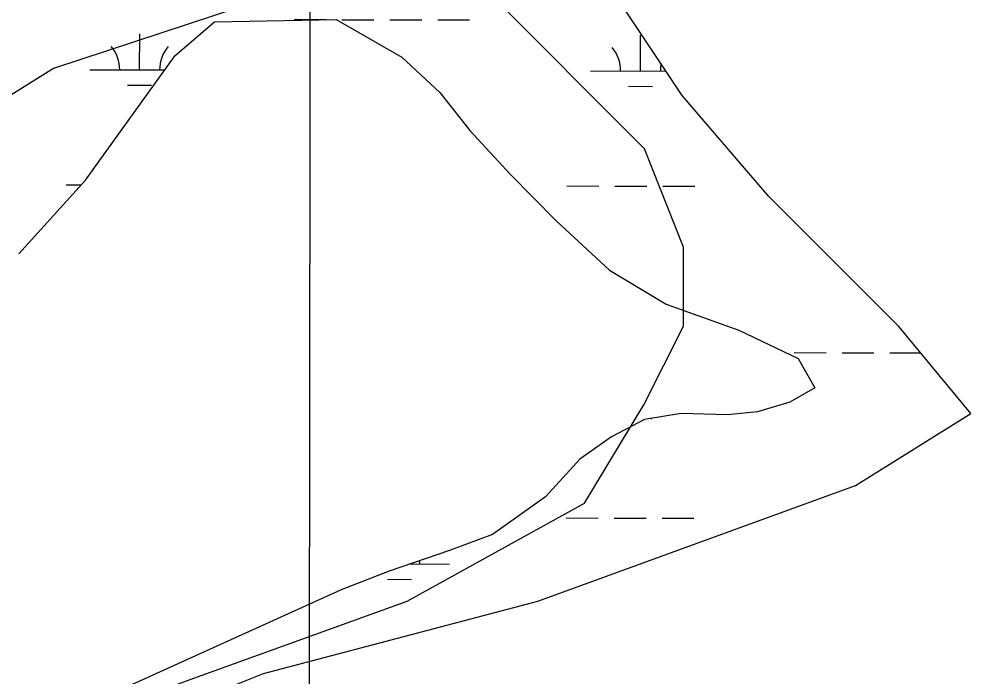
# Model space of a CAD drawing. Extents: x 3219052 to 3256913, y 800770 to 826146.
# Drawn here: x 3238661 to 3239615, y 822727 to 823386 of the extents above; entities that cross this region are included whole.
import ezdxf

# ---------------------------------------------------------------- set-up
doc = ezdxf.new("R2010")
doc.units = 0
for name, color, linetype in [('V-GRID-MAJR', 7, 'Continuous'), ('V-SITE-VEGE', 7, 'Continuous'), ('V-TOPO-SHOR', 7, 'Continuous'), ('V-WETL-SWMP', 7, 'Continuous')]:
    doc.layers.add(name, color=color, linetype=linetype)

msp = doc.modelspace()

# ---------------------------------------------------------------- linework, layer by layer
at = {"layer": 'V-GRID-MAJR'}
msp.add_spline([(3238932.375, 806165.204), (3238939.4250000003, 812223.951), (3238946.4790000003, 818286.164), (3238953.5330000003, 824348.415), (3238953.537, 824351.841)], degree=3, dxfattribs=at)
at = {"layer": 'V-SITE-VEGE'}
for p, q in [((3238817.117, 823349.356), (3238856.453, 823383.1190000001)), ((3238856.453, 823383.1190000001), (3238978.313, 823385.259)), ((3238978.313, 823385.259), (3239044.302, 823347.486)), ((3238727.132, 823224.448), (3238817.117, 823349.356)), ((3239044.302, 823347.486), (3239082.2060000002, 823312.269)), ((3239082.2060000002, 823312.269), (3239112.254, 823274.1820000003)), ((3239112.254, 823274.1820000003), (3239152.612, 823230.2830000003)), ((3239152.612, 823230.2830000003), (3239198.7460000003, 823183.478)), ((3238660.4250000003, 823150.696), (3238727.132, 823224.448)), ((3239198.7460000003, 823183.478), (3239252.305, 823134.174)), ((3239252.305, 823134.174), (3239309.217, 823100.1450000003)), ((3239309.217, 823100.1450000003), (3239381.843, 823073.9180000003)), ((3239381.843, 823073.9180000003), (3239441.247, 823045.6660000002)), ((3239441.247, 823045.6660000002), (3239458.1, 823016.2870000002)), ((3239458.1, 823016.2870000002), (3239432.863, 823001.9)), ((3239432.863, 823001.9), (3239400.617, 822992.0760000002)), ((3239400.617, 822992.0760000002), (3239370.454, 822989.27)), ((3239287.414, 822984.546), (3239254.3200000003, 822967.287)), ((3239324.194, 822990.638), (3239287.414, 822984.546)), ((3239370.454, 822989.27), (3239324.194, 822990.638)), ((3239254.3200000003, 822967.287), (3239222.451, 822944.659)), ((3239222.451, 822944.659), (3239188.061, 822907.1640000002)), ((3239188.061, 822907.1640000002), (3239135.0840000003, 822869.3110000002)), ((3239135.0840000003, 822869.311), (3239092.082, 822853.3200000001)), ((3239092.082, 822853.3200000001), (3239031.299, 822832.422)), ((3239031.299, 822832.422), (3238983.333, 822813.968)), ((3238983.333, 822813.9680000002), (3238791.009, 822726.5200000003))]:
    msp.add_line(p, q, dxfattribs=at)
at = {"layer": 'V-TOPO-SHOR'}
msp.add_lwpolyline([(3238801.285092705, 822712.7296309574), (3238832.090999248, 822723.858730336), (3239049.406477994, 822802.3672318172), (3239227.281517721, 822900.6993907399), (3239286.711114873, 822999.2798007), (3239326.358429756, 823078.1606787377), (3239326.5239304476, 823157.1243071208), (3239287.248992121, 823255.9115929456), (3239129.652736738, 823414.1698510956), (3238991.5077622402, 823434.2003844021), (3238695.1872799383, 823336.1164765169), (3238537.0531473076, 823237.7429424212), (3238418.4422040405, 823159.0275650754), (3238319.613543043, 823100.0117196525), (3238161.4380352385, 822981.8972784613), (3237963.780713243, 822863.8655876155), (3237667.377480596, 822726.2998655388), (3237371.0983734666, 822647.9568647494), (3237114.3838308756, 822609.0129278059), (3236739.1410953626, 822530.8354277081), (3236521.9083669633, 822491.8087404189), (3236245.4115421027, 822433.1652715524), (3236028.178813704, 822394.1385842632)], dxfattribs=at)
at = {"layer": 'V-WETL-SWMP'}
for p, q in [((3239325.127503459, 823309.3241427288), (3239209.3634925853, 823483.1208392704)), ((3238817.1180321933, 823349.3588984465), (3238856.454029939, 823383.1208355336)), ((3238856.454029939, 823383.1208355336), (3238978.315029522, 823385.2598238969)), ((3238936.0904365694, 823385.2695911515), (3238968.0903662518, 823385.2025221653)), ((3238978.315029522, 823385.2598238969), (3239044.3010317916, 823347.4858872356)), ((3238984.0903310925, 823385.1689876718), (3239016.090260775, 823385.1019186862)), ((3239032.0902256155, 823385.068384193), (3239064.0901552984, 823385.0013152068)), ((3239080.090120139, 823384.9677807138), (3239112.0900498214, 823384.9007117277)), ((3238781.392428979, 823334.8517582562), (3238781.467879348, 823370.851646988)), ((3239283.299326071, 823333.7998063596), (3239283.3747764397, 823369.7996950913)), ((3238727.1330404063, 823224.4491276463), (3238817.1180321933, 823349.3588984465)), ((3239044.3010317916, 823347.4858872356), (3239082.2060339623, 823312.2689478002)), ((3238731.39253885, 823334.956553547), (3238806.628984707, 823334.7988646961)), ((3239233.2994359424, 823333.9046016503), (3239308.8602257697, 823333.7462330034)), ((3238769.360114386, 823319.44595682), (3238793.360061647, 823319.3956550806)), ((3239271.2670114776, 823318.3940049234), (3239295.2669587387, 823318.3437031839)), ((3239082.2060339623, 823312.2689478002), (3239112.254036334, 823274.1830140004)), ((3239411.9515097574, 823207.9433185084), (3239325.127503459, 823309.3241427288)), ((3239112.254036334, 823274.1830140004), (3239152.6120390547, 823230.285089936)), ((3239152.6120390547, 823230.285089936), (3239198.7460419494, 823183.4801707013)), ((3238660.424045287, 823150.6962638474), (3238727.1330404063, 823224.4491276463)), ((3238707.7426628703, 823219.5739712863), (3238722.6951465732, 823219.5426322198)), ((3239209.6495599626, 823218.5220193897), (3239241.6494896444, 823218.4549504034)), ((3239257.6494544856, 823218.4214159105), (3239289.6493841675, 823218.3543469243)), ((3239305.6493490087, 823218.3208124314), (3239337.649278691, 823218.2537434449)), ((3239542.186517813, 823077.5955433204), (3239411.9515097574, 823207.9433185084)), ((3239198.7460419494, 823183.4801707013), (3239252.3070449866, 823134.1752554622)), ((3239252.3070449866, 823134.1752554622), (3239309.2160470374, 823100.1453126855)), ((3239309.2160470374, 823100.1453126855), (3239381.8430485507, 823073.919354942)), ((3239614.539523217, 822990.6976941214), (3239542.1865178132, 823077.5955433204)), ((3239381.8430485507, 823073.919354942), (3239441.2470502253, 823045.6644016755)), ((3239437.300098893, 823051.5436674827), (3239469.300028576, 823051.4765984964)), ((3239485.2999934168, 823051.443064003), (3239517.2999230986, 823051.3759950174)), ((3239533.29988794, 823051.342460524), (3239564.0991430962, 823051.2779080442)), ((3239441.2470502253, 823045.6644016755), (3239458.1010520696, 823016.2894531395)), ((3239458.1010520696, 823016.2894531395), (3239432.86305305, 823001.9024804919)), ((3239432.8630530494, 823001.9024804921), (3239400.6160537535, 822992.0785001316)), ((3239400.6160537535, 822992.0785001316), (3239370.4540540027, 822989.2715070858)), ((3239287.414054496, 822984.5465208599), (3239254.3200556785, 822967.2895538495)), ((3239324.1940540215, 822990.639507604), (3239287.414054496, 822984.5465208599)), ((3239294.1989479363, 822985.6705085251), (3239294.5697239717, 822985.6697314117)), ((3239370.4540540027, 822989.2715070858), (3239324.1940540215, 822990.639507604)), ((3239498.774528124, 822918.281831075), (3239614.539523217, 822990.6976941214)), ((3239254.3200556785, 822967.2895538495), (3239222.451057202, 822944.6595963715)), ((3239222.4510572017, 822944.6595963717), (3239188.061059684, 822907.1656656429)), ((3239180.4215362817, 822802.4180587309), (3239498.774528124, 822918.281831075)), ((3239188.0610596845, 822907.1656656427), (3239135.083062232, 822869.3117367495)), ((3239208.9523251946, 822885.8480476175), (3239240.952254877, 822885.7809786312)), ((3239256.952219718, 822885.7474441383), (3239288.9521494, 822885.6803751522)), ((3239304.9521142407, 822885.6468406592), (3239336.9520439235, 822885.5797716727)), ((3239135.083062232, 822869.3117367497), (3239092.0790633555, 822853.3217681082)), ((3239092.0790633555, 822853.3217681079), (3239031.2990648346, 822832.4248093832)), ((3239052.5923044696, 822839.7457037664), (3239091.7912724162, 822839.6635462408)), ((3239031.2990648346, 822832.4248093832), (3238983.332066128, 822813.969845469)), ((3239029.7590676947, 822824.3625400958), (3239053.759014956, 822824.3122383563)), ((3238983.332066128, 822813.969845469), (3238791.0100721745, 822726.523014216)), ((3238905.4805415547, 822730.0022058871), (3239180.4215362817, 822802.4180587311)), ((3238647.0295487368, 822627.2064063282), (3238905.4805415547, 822730.0022058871)), ((3238791.0100721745, 822726.523014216), (3238742.207073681, 822704.7660562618))]:
    msp.add_line(p, q, dxfattribs=at)
for centre, radius, start, end in [((3238726.1506093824, 823335.442343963), 35.24628790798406, 359.1080939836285, 40.65175231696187), ((3238836.636238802, 823335.2107759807), 35.246287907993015, 139.10808960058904, 180.65174793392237), ((3239228.057506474, 823334.3903920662), 35.24628790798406, 359.1080939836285, 40.65175231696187), ((3239338.543135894, 823334.1588240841), 35.246287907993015, 168.69034940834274, 180.65174793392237), ((3239097.035192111, 822840.1273592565), 35.246287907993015, 175.41244740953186, 180.65174793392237)]:
    msp.add_arc(centre, radius, start, end, dxfattribs=at)

doc.saveas('drawing.dxf')
